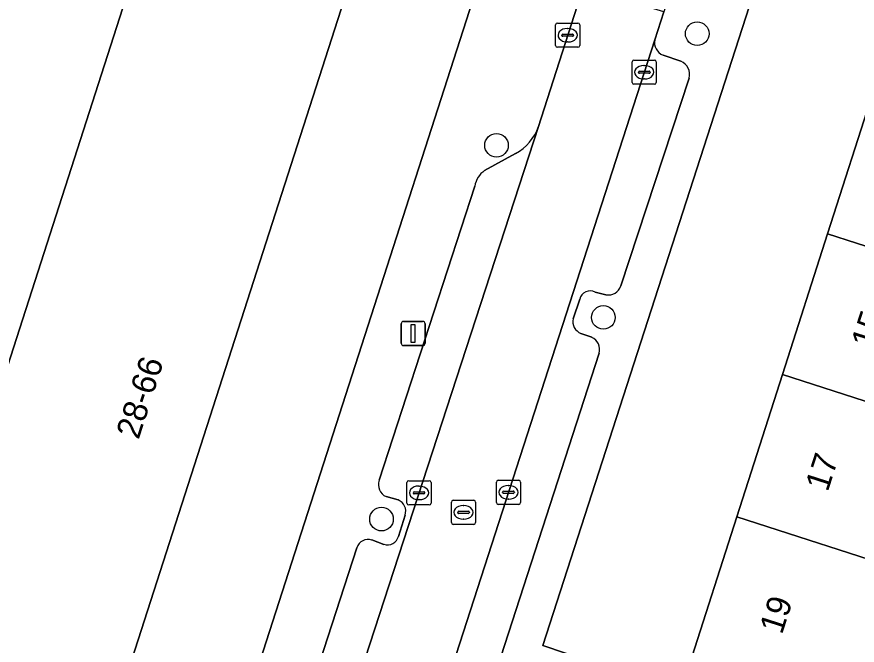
# Model space of a CAD drawing. Extents: x 162803 to 163818, y 381639 to 382475.
# Drawn here: x 163206.37 to 163241.2, y 382050.05 to 382076.08 of the extents above; entities that cross this region are included whole.
import ezdxf

# ---------------------------------------------------------------- set-up
doc = ezdxf.new("R2010")
doc.units = 0
for name, color, linetype in [('IMGEO_Boom', 7, 'Continuous'), ('IMGEO_Erf', 7, 'Continuous'), ('IMGEO_Kolk', 7, 'Continuous'), ('IMGEO_Lichtmast', 7, 'Continuous'), ('IMGEO_Muur', 7, 'Continuous'), ('IMGEO_Pand', 7, 'Continuous'), ('IMGEO_Pand_nummerreeks', 7, 'Continuous'), ('IMGEO_Parkeervlak_open', 7, 'Continuous'), ('IMGEO_Rijbaan_lokaal_open', 7, 'Continuous'), ('IMGEO_Rioolput', 7, 'Continuous'), ('IMGEO_Voetpad_open', 7, 'Continuous')]:
    doc.layers.add(name, color=color, linetype=linetype)

msp = doc.modelspace()

# ---------------------------------------------------------------- linework, layer by layer
at = {"layer": 'IMGEO_Boom'}
for centre in [(163234.572, 382075.38), (163226.251, 382070.757), (163230.681, 382063.626), (163221.484, 382055.27)]:
    msp.add_circle(centre, 0.489, dxfattribs=at)
at = {"layer": 'IMGEO_Erf'}
for points in [[(163247.759, 382110.658), (163228.176, 382050.033), (163230.013, 382049.41), (163229.849, 382048.901), (163250.391, 382042.788)], [(163212.368, 382036.722), (163226.318, 382080.043), (163222.696, 382081.21), (163221.488, 382081.598), (163207.78, 382039.026), (163209.039, 382038.621), (163208.165, 382035.907), (163209.453, 382035.511)]]:
    msp.add_lwpolyline(points, dxfattribs=at)
for points in [[(163254.716, 382088.237), (163252.826, 382082.351), (163250.936, 382076.462), (163249.072, 382070.658), (163247.181, 382064.768), (163245.311, 382058.945), (163243.419, 382053.05), (163241.441, 382046.89), (163238.997, 382047.676), (163234.236, 382049.203), (163236.214, 382055.363), (163238.106, 382061.258), (163239.976, 382067.082), (163241.867, 382072.971), (163243.731, 382078.775), (163245.622, 382084.665), (163247.511, 382090.551), (163249.427, 382096.517), (163251.328, 382102.438), (163253.218, 382108.325), (163257.979, 382106.798), (163260.423, 382106.012), (163258.533, 382100.124), (163256.632, 382094.203)], [(163213.268, 382084.245), (163214.102, 382086.634), (163213.244, 382086.941), (163211.845, 382087.442), (163199.364, 382091.852), (163192.529, 382094.267), (163186.777, 382096.299), (163186.218, 382093.918), (163175.197, 382048.077), (163177.725, 382045.829), (163177.379, 382044.53), (163184.882, 382041.832), (163192.269, 382039.176), (163195.367, 382038.062), (163195.426, 382038.245), (163195.801, 382038.331), (163197.559, 382038.734), (163198.696, 382038.994)]]:
    msp.add_lwpolyline(points, close=True, dxfattribs=at)
at = {"layer": 'IMGEO_Kolk'}
for p, q in [((163228.702, 382074.892), (163228.702, 382075.744)), ((163228.777, 382075.818), (163229.629, 382075.818)), ((163229.19, 382075.598), (163229.215, 382075.598)), ((163229.703, 382075.744), (163229.703, 382074.892)), ((163228.961, 382075.312), (163228.961, 382075.324)), ((163229.399, 382075.275), (163229.001, 382075.275)), ((163229.004, 382075.361), (163229.402, 382075.361)), ((163229.445, 382075.324), (163229.445, 382075.312)), ((163229.629, 382074.818), (163228.777, 382074.818)), ((163229.213, 382075.038), (163229.188, 382075.038)), ((163231.875, 382073.359), (163231.875, 382074.211)), ((163231.95, 382074.285), (163232.802, 382074.285)), ((163232.876, 382074.211), (163232.876, 382073.359)), ((163232.134, 382073.779), (163232.134, 382073.791)), ((163232.177, 382073.828), (163232.575, 382073.828)), ((163232.363, 382074.065), (163232.388, 382074.065)), ((163232.618, 382073.791), (163232.618, 382073.779)), ((163232.572, 382073.742), (163232.174, 382073.742)), ((163232.386, 382073.505), (163232.361, 382073.505)), ((163232.802, 382073.285), (163231.95, 382073.285)), ((163222.54, 382055.932), (163222.54, 382056.784)), ((163222.615, 382056.858), (163223.467, 382056.858)), ((163223.541, 382056.784), (163223.541, 382055.932)), ((163226.248, 382055.954), (163226.248, 382056.806)), ((163226.323, 382056.88), (163227.175, 382056.88)), ((163227.249, 382056.806), (163227.249, 382055.954)), ((163222.799, 382056.352), (163222.799, 382056.364)), ((163222.842, 382056.401), (163223.24, 382056.401)), ((163223.028, 382056.638), (163223.053, 382056.638)), ((163223.283, 382056.364), (163223.283, 382056.352)), ((163226.507, 382056.374), (163226.507, 382056.386)), ((163226.945, 382056.337), (163226.547, 382056.337)), ((163226.55, 382056.423), (163226.948, 382056.423)), ((163226.736, 382056.66), (163226.761, 382056.66)), ((163226.991, 382056.386), (163226.991, 382056.374)), ((163223.237, 382056.315), (163222.839, 382056.315)), ((163223.051, 382056.078), (163223.026, 382056.078)), ((163226.759, 382056.1), (163226.734, 382056.1)), ((163223.467, 382055.858), (163222.615, 382055.858)), ((163227.175, 382055.88), (163226.323, 382055.88))]:
    msp.add_line(p, q, dxfattribs=at)
for points in [[(163228.702, 382074.892), (163228.702, 382075.744)], [(163228.777, 382075.818), (163229.629, 382075.818)], [(163229.703, 382075.744), (163229.703, 382074.892)], [(163229.629, 382074.818), (163228.777, 382074.818)], [(163231.875, 382073.359), (163231.875, 382074.211)], [(163231.95, 382074.285), (163232.802, 382074.285)], [(163232.876, 382074.211), (163232.876, 382073.359)], [(163232.802, 382073.285), (163231.95, 382073.285)], [(163222.54, 382055.932), (163222.54, 382056.784)], [(163222.615, 382056.858), (163223.467, 382056.858)], [(163223.541, 382056.784), (163223.541, 382055.932)], [(163226.248, 382055.954), (163226.248, 382056.806)], [(163226.323, 382056.88), (163227.175, 382056.88)], [(163227.249, 382056.806), (163227.249, 382055.954)], [(163223.467, 382055.858), (163222.615, 382055.858)], [(163227.175, 382055.88), (163226.323, 382055.88)]]:
    msp.add_lwpolyline(points, dxfattribs=at)
for centre, radius, start, end in [((163228.779, 382075.742), 0.0765, 91.552, 178.448), ((163228.779, 382075.742), 0.0765, 91.552, 178.448), ((163229.627, 382075.742), 0.0765, 1.552, 88.448), ((163229.627, 382075.742), 0.0765, 1.552, 88.448), ((163229.001, 382075.321), 0.0403, 85.8775, 175.7526), ((163228.998, 382075.311), 0.0366, 178.938, 274.7102), ((163229.402, 382075.318), 0.043, 264.8664, 352.4533), ((163229.406, 382075.323), 0.0386, 1.7309, 96.639), ((163228.779, 382074.894), 0.0765, 181.552, 268.448), ((163228.779, 382074.894), 0.0765, 181.552, 268.448), ((163229.627, 382074.894), 0.0765, 271.552, 358.448), ((163229.627, 382074.894), 0.0765, 271.552, 358.448), ((163231.952, 382074.209), 0.0765, 91.552, 178.448), ((163231.952, 382074.209), 0.0765, 91.552, 178.448), ((163232.8, 382074.209), 0.0765, 1.552, 88.448), ((163232.8, 382074.209), 0.0765, 1.552, 88.448), ((163232.174, 382073.788), 0.0403, 85.8775, 175.7526), ((163232.171, 382073.778), 0.0366, 178.938, 274.7102), ((163232.575, 382073.785), 0.043, 264.8664, 352.4533), ((163232.579, 382073.79), 0.0386, 1.7309, 96.639), ((163231.952, 382073.361), 0.0765, 181.552, 268.448), ((163231.952, 382073.361), 0.0765, 181.552, 268.448), ((163232.8, 382073.361), 0.0765, 271.552, 358.448), ((163232.8, 382073.361), 0.0765, 271.552, 358.448), ((163222.617, 382056.782), 0.0765, 91.552, 178.448), ((163222.617, 382056.782), 0.0765, 91.552, 178.448), ((163223.465, 382056.782), 0.0765, 1.552, 88.448), ((163223.465, 382056.782), 0.0765, 1.552, 88.448), ((163226.325, 382056.804), 0.0765, 91.552, 178.448), ((163226.325, 382056.804), 0.0765, 91.552, 178.448), ((163227.173, 382056.804), 0.0765, 1.552, 88.448), ((163227.173, 382056.804), 0.0765, 1.552, 88.448), ((163222.839, 382056.361), 0.0403, 85.8775, 175.7526), ((163222.836, 382056.351), 0.0366, 178.938, 274.7102), ((163223.24, 382056.358), 0.043, 264.8664, 352.4533), ((163223.244, 382056.363), 0.0386, 1.7309, 96.639), ((163226.547, 382056.383), 0.0403, 85.8775, 175.7526), ((163226.544, 382056.373), 0.0366, 178.938, 274.7102), ((163226.948, 382056.38), 0.043, 264.8664, 352.4533), ((163226.952, 382056.385), 0.0386, 1.7309, 96.639), ((163222.617, 382055.934), 0.0765, 181.552, 268.448), ((163222.617, 382055.934), 0.0765, 181.552, 268.448), ((163223.465, 382055.934), 0.0765, 271.552, 358.448), ((163223.465, 382055.934), 0.0765, 271.552, 358.448), ((163226.325, 382055.956), 0.0765, 181.552, 268.448), ((163226.325, 382055.956), 0.0765, 181.552, 268.448), ((163227.173, 382055.956), 0.0765, 271.552, 358.448), ((163227.173, 382055.956), 0.0765, 271.552, 358.448)]:
    msp.add_arc(centre, radius, start, end, dxfattribs=at)
for centre, major_axis, ratio, start_param, end_param in [((163229.189, 382075.318), (-0.387, 0.002), 0.722429, 4.712389, 7.853982), ((163229.214, 382075.318), (-0.39, 0.002), 0.717154, 1.570796, 4.712389), ((163232.362, 382073.785), (-0.387, 0.002), 0.722429, 4.712389, 7.853982), ((163232.387, 382073.785), (-0.39, 0.002), 0.717154, 1.570796, 4.712389), ((163223.027, 382056.358), (-0.387, 0.002), 0.722429, 4.712389, 7.853982), ((163223.052, 382056.358), (-0.39, 0.002), 0.717154, 1.570796, 4.712389), ((163226.735, 382056.38), (-0.387, 0.002), 0.722429, 4.712389, 7.853982), ((163226.76, 382056.38), (-0.39, 0.002), 0.717154, 1.570796, 4.712389)]:
    msp.add_ellipse(centre, major_axis=major_axis, ratio=ratio, start_param=start_param, end_param=end_param, dxfattribs=at)
at = {"layer": 'IMGEO_Lichtmast'}
for p, q in [((163222.3, 382062.559), (163222.3, 382063.359)), ((163222.3, 382063.359), (163222.3, 382062.559)), ((163222.4, 382063.459), (163223.19, 382063.459)), ((163223.19, 382063.459), (163222.4, 382063.459)), ((163223.29, 382063.359), (163223.29, 382062.559)), ((163223.29, 382062.559), (163223.29, 382063.359)), ((163223.19, 382062.459), (163222.4, 382062.459)), ((163222.4, 382062.459), (163223.19, 382062.459))]:
    msp.add_line(p, q, dxfattribs=at)
msp.add_lwpolyline([(163222.72, 382063.334), (163222.87, 382063.334), (163222.87, 382062.584), (163222.72, 382062.584), (163222.72, 382063.334)], dxfattribs=at)
for centre, start, end in [((163222.4, 382063.359), 90, 180), ((163222.4, 382063.359), 90, 180), ((163223.19, 382063.359), 0, 90), ((163223.19, 382063.359), 360, 90), ((163222.4, 382062.559), 180, 270), ((163222.4, 382062.559), 180, 270), ((163223.19, 382062.559), 270, 0), ((163223.19, 382062.559), 270, 0)]:
    msp.add_arc(centre, 0.1, start, end, dxfattribs=at)
at = {"layer": 'IMGEO_Muur'}
msp.add_lwpolyline([(163226.318, 382080.043), (163212.368, 382036.722)], dxfattribs=at)
at = {"layer": 'IMGEO_Pand'}
for points in [[(163202.291, 382037.836), (163201.882, 382036.573), (163206.362, 382035.122), (163206.762, 382036.359), (163208.165, 382035.907), (163209.039, 382038.621), (163207.78, 382039.026), (163221.488, 382081.598), (163222.696, 382081.21), (163223.425, 382083.487), (163216.698, 382085.758), (163215.934, 382083.387), (163213.268, 382084.245), (163198.696, 382038.994)], [(163247.181, 382064.768), (163249.072, 382070.658), (163241.867, 382072.971), (163239.976, 382067.082)], [(163247.181, 382064.768), (163239.976, 382067.082), (163238.106, 382061.258), (163245.311, 382058.945)], [(163243.419, 382053.05), (163245.311, 382058.945), (163238.106, 382061.258), (163236.214, 382055.363)], [(163243.419, 382053.05), (163236.214, 382055.363), (163234.236, 382049.203), (163238.997, 382047.676), (163241.441, 382046.89)]]:
    msp.add_lwpolyline(points, close=True, dxfattribs=at)
at = {"layer": 'IMGEO_Parkeervlak_open'}
for points in [[(163232.808, 382075.129), (163219.286, 382033.294)], [(163233.894, 382074.245), (163233.154, 382074.493)], [(163231.4, 382064.93), (163234.237, 382073.537)], [(163215.005, 382031.688), (163227.986, 382071.536)], [(163227.045, 382070.412), (163225.757, 382069.71)], [(163225.353, 382069.07), (163221.392, 382056.88)], [(163229.424, 382063.573), (163229.701, 382064.384)], [(163230.341, 382064.67), (163230.786, 382064.568)], [(163230.203, 382062.801), (163229.75, 382062.964)], [(163221.906, 382035.578), (163230.501, 382062.143)], [(163221.678, 382056.2), (163222.177, 382056.062)], [(163222.463, 382055.436), (163222.187, 382054.553)], [(163221.584, 382054.225), (163221.089, 382054.405)], [(163220.457, 382054.085), (163217.719, 382045.617)]]:
    msp.add_lwpolyline(points, dxfattribs=at)
for centre, radius, start, end in [((163233.368, 382075.021), 0.57, 169.1053, 247.9893), ((163233.642, 382073.686), 0.614, 345.9757, 65.7213), ((163226.1, 382072.159), 1.986, 298.4065, 341.7221), ((163226.31, 382068.913), 0.97, 124.7787, 170.697), ((163230.127, 382064.29), 0.436, 60.6568, 167.5006), ((163230.899, 382065.079), 0.523, 257.548, 343.4972), ((163229.946, 382063.461), 0.534, 167.8342, 248.4864), ((163229.982, 382062.304), 0.543, 342.7132, 66.0172), ((163221.895, 382056.692), 0.537, 159.4761, 246.146), ((163221.983, 382055.595), 0.506, 341.6707, 67.4376), ((163220.937, 382053.922), 0.506, 72.4807, 161.2281), ((163221.731, 382054.674), 0.472, 251.9233, 345.1644)]:
    msp.add_arc(centre, radius, start, end, dxfattribs=at)
at = {"layer": 'IMGEO_Rijbaan_lokaal_open'}
msp.add_lwpolyline([(163232.808, 382075.129), (163233.191, 382076.29), (163229.848, 382077.312), (163227.986, 382071.536), (163215.005, 382031.688), (163214.829, 382031.148), (163218.19, 382029.798), (163219.286, 382033.294)], close=True, dxfattribs=at)
at = {"layer": 'IMGEO_Rioolput'}
for p, q in [((163224.459, 382056.05), (163225.311, 382056.05)), ((163224.384, 382055.124), (163224.384, 382055.976)), ((163224.872, 382055.83), (163224.897, 382055.83)), ((163225.385, 382055.976), (163225.385, 382055.124)), ((163224.643, 382055.544), (163224.643, 382055.556)), ((163225.081, 382055.507), (163224.683, 382055.507)), ((163224.686, 382055.593), (163225.084, 382055.593)), ((163225.127, 382055.556), (163225.127, 382055.544)), ((163225.311, 382055.05), (163224.459, 382055.05)), ((163224.895, 382055.27), (163224.87, 382055.27))]:
    msp.add_line(p, q, dxfattribs=at)
for points in [[(163224.459, 382056.05), (163225.311, 382056.05)], [(163224.384, 382055.124), (163224.384, 382055.976)], [(163225.385, 382055.976), (163225.385, 382055.124)], [(163225.311, 382055.05), (163224.459, 382055.05)]]:
    msp.add_lwpolyline(points, dxfattribs=at)
for centre, radius, start, end in [((163224.461, 382055.974), 0.0765, 91.552, 178.448), ((163224.461, 382055.974), 0.0765, 91.552, 178.448), ((163225.309, 382055.974), 0.0765, 1.552, 88.448), ((163225.309, 382055.974), 0.0765, 1.552, 88.448), ((163224.683, 382055.553), 0.0403, 85.8775, 175.7526), ((163224.68, 382055.543), 0.0366, 178.938, 274.7102), ((163225.084, 382055.55), 0.043, 264.8664, 352.4533), ((163225.088, 382055.555), 0.0386, 1.7309, 96.639), ((163224.461, 382055.126), 0.0765, 181.552, 268.448), ((163224.461, 382055.126), 0.0765, 181.552, 268.448), ((163225.309, 382055.126), 0.0765, 271.552, 358.448), ((163225.309, 382055.126), 0.0765, 271.552, 358.448)]:
    msp.add_arc(centre, radius, start, end, dxfattribs=at)
for centre, major_axis, ratio, start_param, end_param in [((163224.871, 382055.55), (-0.387, 0.002), 0.722429, 4.712389, 7.853982), ((163224.896, 382055.55), (-0.39, 0.002), 0.717154, 1.570796, 4.712389)]:
    msp.add_ellipse(centre, major_axis=major_axis, ratio=ratio, start_param=start_param, end_param=end_param, dxfattribs=at)
at = {"layer": 'IMGEO_Voetpad_open'}
for points in [[(163219.286, 382033.294), (163218.19, 382029.798), (163220.309, 382029.005), (163223.089, 382027.966), (163223.488, 382029.202), (163229.54, 382047.945), (163229.849, 382048.901), (163230.013, 382049.41), (163228.176, 382050.033), (163247.759, 382110.658)], [(163238.39, 382092.328), (163237.319, 382089.03), (163236.982, 382087.992), (163235.59, 382083.659), (163235.028, 382081.889), (163233.619, 382077.585), (163233.191, 382076.29), (163232.808, 382075.129)], [(163228.194, 382082.834), (163227.323, 382083.11), (163226.318, 382080.043), (163212.368, 382036.722)], [(163227.986, 382071.536), (163229.848, 382077.312), (163230.166, 382078.298)], [(163233.154, 382074.493), (163233.894, 382074.245)], [(163234.237, 382073.537), (163231.4, 382064.93)], [(163225.757, 382069.71), (163227.045, 382070.412)], [(163221.392, 382056.88), (163225.353, 382069.07)], [(163229.701, 382064.384), (163229.424, 382063.573)], [(163230.786, 382064.568), (163230.341, 382064.67)], [(163229.75, 382062.964), (163230.203, 382062.801)], [(163230.501, 382062.143), (163221.906, 382035.578)], [(163222.177, 382056.062), (163221.678, 382056.2)], [(163222.187, 382054.553), (163222.463, 382055.436)], [(163221.089, 382054.405), (163221.584, 382054.225)], [(163217.719, 382045.617), (163220.457, 382054.085)]]:
    msp.add_lwpolyline(points, dxfattribs=at)
for centre, radius, start, end in [((163233.368, 382075.021), 0.57, 169.1053, 247.9893), ((163233.642, 382073.686), 0.614, 345.9757, 65.7213), ((163226.1, 382072.159), 1.986, 298.4065, 341.7221), ((163226.31, 382068.913), 0.97, 124.7787, 170.697), ((163230.127, 382064.29), 0.436, 60.6568, 167.5006), ((163230.899, 382065.079), 0.523, 257.548, 343.4972), ((163229.946, 382063.461), 0.534, 167.8342, 248.4864), ((163229.982, 382062.304), 0.543, 342.7132, 66.0172), ((163221.895, 382056.692), 0.537, 159.4761, 246.146), ((163221.983, 382055.595), 0.506, 341.6707, 67.4376), ((163220.937, 382053.922), 0.506, 72.4807, 161.2281), ((163221.731, 382054.674), 0.472, 251.9233, 345.1644)]:
    msp.add_arc(centre, radius, start, end, dxfattribs=at)

# ---------------------------------------------------------------- texts
at = {"layer": 'IMGEO_Pand_nummerreeks'}
for s, rotation, p in [('15', 72.2, (163241.88, 382062.281)), ('28-66', 72.1517, (163211.415, 382058.537)), ('17', 72.2, (163239.981, 382056.369)), ('19', 72.2, (163238.083, 382050.457))]:
    msp.add_text(s, height=1, rotation=rotation, dxfattribs=at).set_placement(p)

doc.saveas('drawing.dxf')
